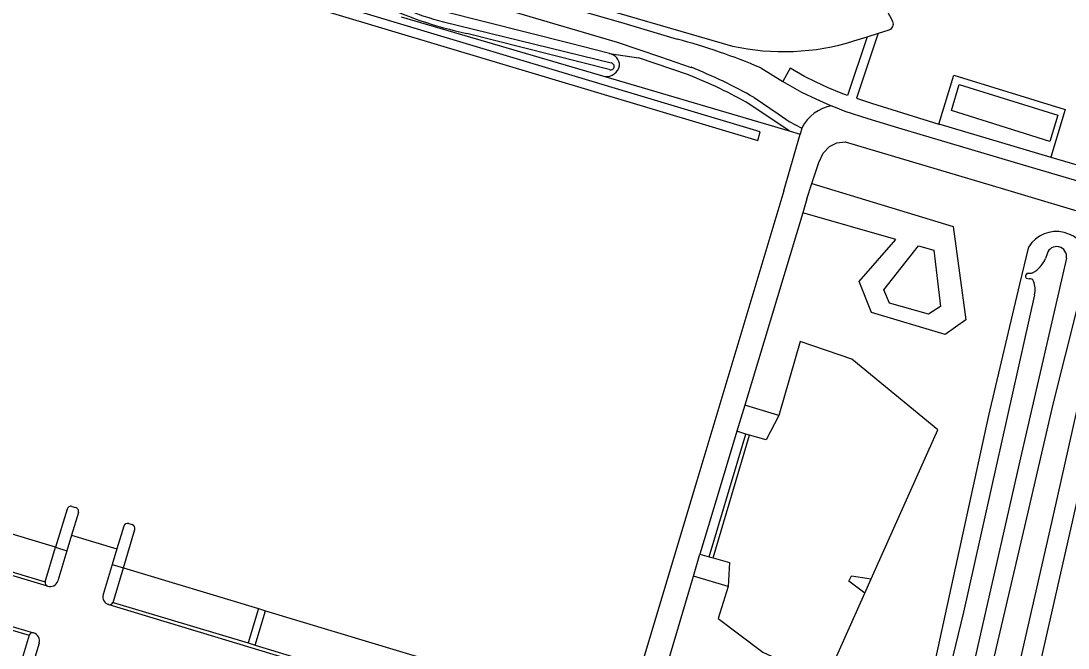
# Model space of a CAD drawing. Extents: x 194485 to 197793, y 468269 to 470822.
# Drawn here: x 196696.4 to 196827.9, y 469343 to 469421.7 of the extents above; entities that cross this region are included whole.
import ezdxf

# ---------------------------------------------------------------- set-up
doc = ezdxf.new("R2010")
doc.units = 0
for name, color, linetype in [('BGT grensvlak begroeid terreindeel', 7, 'Continuous'), ('BGT grensvlak begroeid terreindeel LR', 7, 'Continuous'), ('BGT grensvlak onbegroeid terreindeel', 7, 'Continuous'), ('BGT grensvlak scheiding', 7, 'Continuous'), ('BGT grensvlak vegetatieobject', 7, 'Continuous'), ('BGT grensvlak waterdeel', 7, 'Continuous'), ('BGT grensvlak wegdeel', 7, 'Continuous')]:
    doc.layers.add(name, color=color, linetype=linetype)

msp = doc.modelspace()

# ---------------------------------------------------------------- linework, layer by layer
at = {"layer": 'BGT grensvlak begroeid terreindeel'}
for p, q in [((196744.15, 469422.26), (196769.74, 469414.75)), ((196702.22, 469360.48), (196700.77, 469355.68)), ((196703.64, 469360.05), (196702.78, 469357.21)), ((196702.84, 469360.81), (196703.3, 469360.67)), ((196709.97, 469358.66), (196710.4, 469358.54)), ((196709.35, 469358.33), (196708.49, 469355.49)), ((196709.3, 469353.11), (196710.73, 469357.91))]:
    msp.add_line(p, q, dxfattribs=at)
for points in [[(196770.32, 469417.66), (196765.25, 469418.96), (196749.47, 469422.94), (196745.08, 469424.26)], [(196784.65, 469194.19), (196787.87, 469222.23), (196791.29, 469247.05), (196794.9, 469267.08), (196798.81, 469291.31), (196802.13, 469304.79), (196806.82, 469324.14), (196811.31, 469341.73), (196817.95, 469372.21), (196821.86, 469388.72), (196822.96, 469393.41)], [(196818.6, 469341.87), (196822.45, 469358.28), (196826.08, 469373.8), (196830.54, 469391.61)]]:
    msp.add_lwpolyline(points, dxfattribs=at)
for centre, radius, start, end in [((196769.98, 469416.09), 1.61, 1.0679, 77.6969), ((196769.87, 469416.51), 1.76, 265.7345, 347.2668), ((196826.44, 469391.19), 4.12, 5.8846, 147.4961), ((196702.7, 469360.33), 0.5, 73.1605, 163.2324), ((196703.16, 469360.19), 0.5, 343.2493, 73.2864), ((196709.83, 469358.18), 0.5, 73.2678, 163.2678), ((196710.25, 469358.06), 0.501, 343.3982, 73.1375)]:
    msp.add_arc(centre, radius, start, end, dxfattribs=at)
at = {"layer": 'BGT grensvlak begroeid terreindeel LR'}
for p, q in [((196770.32, 469417.66), (196773.97, 469417.12)), ((196780.24, 469414.98), (196773.97, 469417.12)), ((196769.74, 469414.75), (196792.88, 469407.97)), ((196792.88, 469407.97), (196787.94, 469411.27)), ((196792.88, 469407.97), (196794.28, 469407.55))]:
    msp.add_line(p, q, dxfattribs=at)
msp.add_arc((196759.2, 469361.4), 57.56, 60.0415, 68.5605, dxfattribs=at)
at = {"layer": 'BGT grensvlak onbegroeid terreindeel'}
for p, q in [((196751.08, 469428.67), (196785.77, 469418.59)), ((196805.89, 469421.66), (196804.36, 469424.66)), ((196804.08, 469420.2), (196805.45, 469420.63)), ((196801.01, 469419.24), (196802.67, 469419.76)), ((196802.39, 469349.91), (196803.17, 469351.72))]:
    msp.add_line(p, q, dxfattribs=at)
for points in [[(196803.17, 469351.72), (196811.55, 469370.44), (196800.75, 469379.29), (196794.26, 469381.49), (196791.57, 469372.23)], [(196802.39, 469349.91), (196800.38, 469351.42), (196800.71, 469352.11), (196803.17, 469351.72)], [(196785.21, 469350.78), (196783.97, 469346.75), (196789.56, 469342.5), (196797.44, 469338.86), (196802.39, 469349.91)]]:
    msp.add_lwpolyline(points, dxfattribs=at)
for centre, radius, start, end in [((196805.23, 469421.33), 0.737, 287.3086, 26.5888), ((196792.17, 469447.49), 29.6, 257.5018, 287.3601)]:
    msp.add_arc(centre, radius, start, end, dxfattribs=at)
at = {"layer": 'BGT grensvlak scheiding'}
for p, q in [((196782.83, 469354.49), (196787.43, 469369.89)), ((196783.32, 469354.35), (196787.91, 469369.75)), ((196787.91, 469369.75), (196787.43, 469369.89)), ((196782.83, 469354.49), (196783.32, 469354.35))]:
    msp.add_line(p, q, dxfattribs=at)
at = {"layer": 'BGT grensvlak vegetatieobject'}
for p, q in [((196789.26, 469407.82), (196671.21, 469443.23)), ((196672.17, 469441.75), (196788.93, 469406.73)), ((196788.93, 469406.73), (196789.26, 469407.82)), ((196700.77, 469355.68), (196702.19, 469355.25)), ((196707.9, 469353.53), (196709.3, 469353.11)), ((196726.25, 469348.01), (196727.15, 469347.72))]:
    msp.add_line(p, q, dxfattribs=at)
at = {"layer": 'BGT grensvlak waterdeel'}
for p, q in [((196749.48, 469421.64), (196770.52, 469416.47)), ((196770.3, 469415.66), (196752.42, 469420.18)), ((196825.27, 469392.53), (196825.05, 469391.93)), ((196822.63, 469389.47), (196823.03, 469389.39))]:
    msp.add_line(p, q, dxfattribs=at)
for points in [[(196827.69, 469391.96), (196822.06, 469367.46), (196811.02, 469318.9), (196801.65, 469276.8), (196793.2, 469219.11), (196790.56, 469200.24), (196785.94, 469159.66)], [(196823.43, 469390.12), (196823.26, 469390.04), (196822.72, 469390.05)], [(196823.7, 469387.35), (196814.75, 469347.53), (196808.52, 469321.83), (196801.64, 469292.21), (196798.07, 469273.27), (196794.04, 469250.17), (196787.14, 469195.69)]]:
    msp.add_lwpolyline(points, dxfattribs=at)
for centre, radius, start, end in [((196758.47, 469457.09), 36.57, 239.6925, 255.775), ((196763.04, 469469.86), 50.81, 244.3669, 257.9297), ((196770.49, 469416.04), 0.428, 243.7097, 86.0316), ((196826.46, 469392.17), 1.25, 350.1667, 163.2255), ((196821.89, 469393.14), 3.39, 297.165, 339.089), ((196822.99, 469389.71), 0.429, 128.2562, 214.0128), ((196823.11, 469388.93), 0.472, 21.4251, 100.3172), ((196820.78, 469387.99), 2.98, 347.6236, 21.8059)]:
    msp.add_arc(centre, radius, start, end, dxfattribs=at)
at = {"layer": 'BGT grensvlak wegdeel'}
for p, q in [((196802.67, 469419.76), (196804.08, 469420.2)), ((196789.31, 469415.85), (196792.07, 469414.13)), ((196792.22, 469400.42), (196794.28, 469407.55)), ((196794.49, 469408.28), (196794.28, 469407.55)), ((196795.11, 469399.42), (196795.74, 469401.32)), ((196795.74, 469401.32), (196813.46, 469395.94)), ((196792.22, 469400.42), (196781.28, 469364.02)), ((196795.11, 469399.42), (196794.58, 469397.67)), ((196794.58, 469397.67), (196787.3, 469373.52)), ((196806.27, 469394.3), (196794.58, 469397.67)), ((196813.46, 469395.94), (196815.05, 469384.25)), ((196801.67, 469389.03), (196806.27, 469394.3)), ((196803.21, 469385.15), (196801.67, 469389.03)), ((196812.45, 469382.4), (196803.21, 469385.15)), ((196815.05, 469384.25), (196812.45, 469382.4)), ((196787.3, 469373.52), (196786.31, 469370.24)), ((196791.57, 469372.23), (196787.3, 469373.52)), ((196787.43, 469369.89), (196786.31, 469370.24)), ((196699.75, 469350.79), (196649.67, 469365.86)), ((196781.28, 469364.02), (196772.16, 469333.64)), ((196700.77, 469355.68), (196674.07, 469363.72)), ((196647.91, 469360.01), (196698.02, 469344.93)), ((196672.73, 469359.38), (196699.46, 469351.33)), ((196702.78, 469357.21), (196702.19, 469355.25)), ((196702.78, 469357.21), (196708.49, 469355.49)), ((196699.46, 469351.33), (196700.77, 469355.68)), ((196702.19, 469355.25), (196701.05, 469351.46)), ((196708.49, 469355.49), (196707.9, 469353.53)), ((196780.86, 469352.07), (196781.67, 469354.81)), ((196781.67, 469354.81), (196782.83, 469354.49)), ((196707.9, 469353.53), (196706.77, 469349.76)), ((196670.7, 469352.7), (196697.46, 469344.64)), ((196707.99, 469348.76), (196709.3, 469353.11)), ((196709.3, 469353.11), (196726.25, 469348.01)), ((196699.79, 469350.78), (196699.75, 469350.79)), ((196775.12, 469332.76), (196780.86, 469352.07)), ((196785.21, 469350.78), (196780.86, 469352.07)), ((196707.46, 469348.49), (196707.44, 469348.49)), ((196707.46, 469348.49), (196763.48, 469331.59)), ((196707.99, 469348.76), (196724.96, 469343.67)), ((196726.25, 469348.01), (196724.96, 469343.67)), ((196725.82, 469343.4), (196727.15, 469347.72)), ((196727.15, 469347.72), (196753.72, 469339.73)), ((196697.46, 469344.64), (196694.84, 469335.98)), ((196698.71, 469343.66), (196696.43, 469336.11)), ((196724.96, 469343.67), (196725.82, 469343.4)), ((196725.82, 469343.4), (196752.44, 469335.37))]:
    msp.add_line(p, q, dxfattribs=at)
for points in [[(196749.25, 469428.09), (196772.13, 469421.46), (196778.82, 469419.47)], [(196748.63, 469425.79), (196771.27, 469419.08), (196776.73, 469417.23), (196780.58, 469415.92)], [(196802.67, 469419.76), (196800.22, 469412.4), (196799.39, 469412.68), (196797.78, 469413.33), (196796.17, 469414.1), (196794.81, 469414.79), (196792.99, 469415.82), (196792.07, 469414.13)], [(196804.08, 469420.2), (196803.99, 469419.94), (196801.33, 469412.04), (196803.22, 469411.42), (196811.69, 469408.79)], [(196825.75, 469404.65), (196834.75, 469402), (196841.58, 469419.93)], [(196792.07, 469414.13), (196794.42, 469412.79), (196796.21, 469411.96), (196798.08, 469411.14), (196798.24, 469411.07)], [(196811.69, 469408.79), (196813.55, 469414.95), (196827.52, 469410.64), (196825.75, 469404.65)], [(196814.24, 469413.75), (196826.6, 469409.9), (196825.6, 469406.63), (196813.27, 469410.51), (196814.24, 469413.75)], [(196788.47, 469412.12), (196791.5, 469410.09), (196792.9, 469409.14), (196794.49, 469408.28)], [(196798.24, 469411.07), (196799.89, 469410.42), (196802.75, 469409.49), (196806.62, 469408.31), (196822.24, 469403.68), (196834.37, 469400.14), (196835.18, 469400.07), (196835.94, 469400.26), (196836.66, 469400.72), (196837.18, 469401.29)], [(196811.69, 469408.79), (196811.78, 469408.77), (196825.75, 469404.65)], [(196795.74, 469401.32), (196796.61, 469403.97), (196797.13, 469405.15), (196797.95, 469405.97), (196798.85, 469406.45), (196799.92, 469406.55), (196819.92, 469400.62), (196831.92, 469397.03), (196833.02, 469396.55), (196833.68, 469395.91), (196834.28, 469395.03), (196834.38, 469393.84)], [(196812.99, 469291.98), (196815.5, 469303.51), (196818.32, 469315.55), (196821.63, 469329.45), (196824.4, 469341), (196828.52, 469359.24), (196832.44, 469376.56), (196837.35, 469391.35), (196843.17, 469406.94)], [(196811.87, 469385.91), (196810.37, 469384.93), (196805.46, 469386.32), (196804.77, 469387.99), (196809.11, 469393.51), (196811.05, 469392.96), (196811.87, 469385.91)], [(196834.38, 469393.84), (196833.99, 469392.53), (196829.95, 469377.24), (196826.02, 469359.72), (196821.98, 469341.92), (196819.12, 469330.18), (196815.7, 469315.65), (196813.02, 469304.39), (196812.06, 469299.92)], [(196791.57, 469372.23), (196789.99, 469369.15), (196787.91, 469369.75)], [(196786.31, 469370.24), (196783.96, 469362.45), (196781.67, 469354.81)], [(196783.32, 469354.35), (196785.39, 469353.77), (196785.21, 469350.78)]]:
    msp.add_lwpolyline(points, dxfattribs=at)
for centre, radius, start, end in [((196758.68, 469344.04), 78.07, 66.8993, 75.0484), ((196759.17, 469361.34), 58.63, 60.0185, 68.5839), ((196798.98, 469406.16), 4.97, 98.5853, 154.6693), ((196699.9, 469351.22), 0.449, 166.0841, 251.0162), ((196700.08, 469351.75), 1.01, 252.8892, 343.4805), ((196707.72, 469349.45), 1, 162.5313, 253.6136), ((196707.57, 469348.92), 0.445, 254.3546, 338.8611), ((196697.9, 469344.46), 0.481, 76.1306, 157.4896), ((196697.72, 469343.94), 1.03, 343.8083, 73.3937)]:
    msp.add_arc(centre, radius, start, end, dxfattribs=at)

doc.saveas('drawing.dxf')
